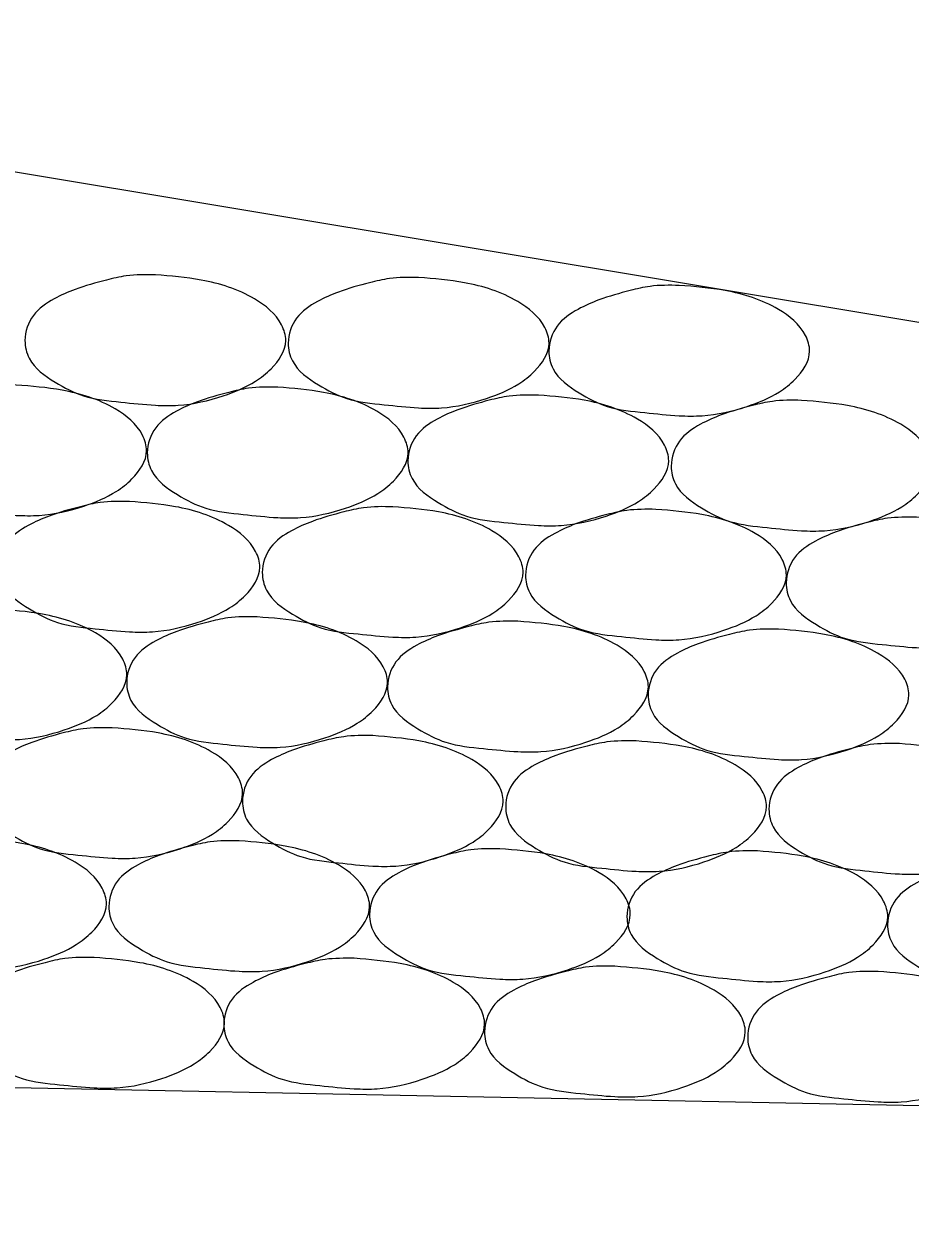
# Model space of a CAD drawing. Extents: x 60325 to 61047, y 53669 to 53767.
# Drawn here: x 60617.619 to 60618.681, y 53733.327 to 53734.751 of the extents above; entities that cross this region are included whole.
import ezdxf

# ---------------------------------------------------------------- set-up
doc = ezdxf.new("R2010")
doc.units = 0
doc.layers.add('R_Border Prem', color=7, linetype='Continuous')

msp = doc.modelspace()

# ---------------------------------------------------------------- linework, layer by layer
at = {"layer": 'R_Border Prem'}
for p in [(60616.5451, 53734.7512), (60571.5451, 53734.3978)]:
    msp.add_line(p, (60625.0911, 53733.3269), dxfattribs=at)
for points in [[(60617.7767, 53734.4503), (60617.8317, 53734.4441), (60617.8955, 53734.4216), (60617.928, 53734.3903), (60617.933, 53734.3716), (60617.9155, 53734.3378), (60617.8967, 53734.3228), (60617.858, 53734.3053), (60617.8042, 53734.2941), (60617.7767, 53734.2941), (60617.7355, 53734.2978), (60617.6905, 53734.3053), (60617.6567, 53734.3216), (60617.6255, 53734.3503), (60617.6205, 53734.3716), (60617.6305, 53734.4016), (60617.6555, 53734.4216), (60617.6805, 53734.4328), (60617.718, 53734.4441), (60617.7417, 53734.4491), (60617.7767, 53734.4503)], [(60618.0922, 53734.4472), (60618.1472, 53734.4409), (60618.211, 53734.4184), (60618.2435, 53734.3872), (60618.2485, 53734.3684), (60618.231, 53734.3347), (60618.2122, 53734.3197), (60618.1735, 53734.3022), (60618.1197, 53734.2909), (60618.0922, 53734.2909), (60618.051, 53734.2947), (60618.006, 53734.3022), (60617.9722, 53734.3184), (60617.941, 53734.3472), (60617.936, 53734.3684), (60617.946, 53734.3984), (60617.971, 53734.4184), (60617.996, 53734.4297), (60618.0335, 53734.4409), (60618.0572, 53734.4459), (60618.0922, 53734.4472)], [(60618.4045, 53734.4377), (60618.4595, 53734.4315), (60618.5233, 53734.409), (60618.5558, 53734.3777), (60618.5608, 53734.359), (60618.5433, 53734.3252), (60618.5245, 53734.3102), (60618.4858, 53734.2927), (60618.432, 53734.2815), (60618.4045, 53734.2815), (60618.3633, 53734.2852), (60618.3183, 53734.2927), (60618.2845, 53734.309), (60618.2533, 53734.3377), (60618.2483, 53734.359), (60618.2583, 53734.389), (60618.2833, 53734.409), (60618.3083, 53734.4202), (60618.3458, 53734.4315), (60618.3695, 53734.4365), (60618.4045, 53734.4377)], [(60617.6099, 53734.3183), (60617.6649, 53734.3121), (60617.7287, 53734.2896), (60617.7612, 53734.2583), (60617.7662, 53734.2396), (60617.7487, 53734.2058), (60617.7299, 53734.1908), (60617.6912, 53734.1733), (60617.6374, 53734.1621), (60617.6099, 53734.1621), (60617.5687, 53734.1658), (60617.5237, 53734.1733), (60617.4899, 53734.1896), (60617.4587, 53734.2183), (60617.4537, 53734.2396), (60617.4637, 53734.2696), (60617.4887, 53734.2896), (60617.5137, 53734.3008), (60617.5512, 53734.3121), (60617.5749, 53734.3171), (60617.6099, 53734.3183)], [(60617.9233, 53734.3157), (60617.9783, 53734.3094), (60618.0421, 53734.2869), (60618.0746, 53734.2557), (60618.0796, 53734.2369), (60618.0621, 53734.2032), (60618.0433, 53734.1882), (60618.0046, 53734.1707), (60617.9508, 53734.1594), (60617.9233, 53734.1594), (60617.8821, 53734.1632), (60617.8371, 53734.1707), (60617.8033, 53734.1869), (60617.7721, 53734.2157), (60617.7671, 53734.2369), (60617.7771, 53734.2669), (60617.8021, 53734.2869), (60617.8271, 53734.2982), (60617.8646, 53734.3094), (60617.8883, 53734.3144), (60617.9233, 53734.3157)], [(60618.2357, 53734.3062), (60618.2907, 53734.3), (60618.3544, 53734.2775), (60618.3869, 53734.2462), (60618.3919, 53734.2275), (60618.3744, 53734.1937), (60618.3557, 53734.1787), (60618.3169, 53734.1612), (60618.2632, 53734.15), (60618.2357, 53734.15), (60618.1944, 53734.1537), (60618.1494, 53734.1612), (60618.1157, 53734.1775), (60618.0844, 53734.2062), (60618.0794, 53734.2275), (60618.0894, 53734.2575), (60618.1144, 53734.2775), (60618.1394, 53734.2887), (60618.1769, 53734.3), (60618.2007, 53734.305), (60618.2357, 53734.3062)], [(60618.5511, 53734.2999), (60618.6061, 53734.2937), (60618.6699, 53734.2712), (60618.7024, 53734.2399), (60618.7074, 53734.2212), (60618.6899, 53734.1874), (60618.6711, 53734.1724), (60618.6324, 53734.1549), (60618.5786, 53734.1437), (60618.5511, 53734.1437), (60618.5099, 53734.1474), (60618.4649, 53734.1549), (60618.4311, 53734.1712), (60618.3999, 53734.1999), (60618.3949, 53734.2212), (60618.4049, 53734.2512), (60618.4299, 53734.2712), (60618.4549, 53734.2824), (60618.4924, 53734.2937), (60618.5161, 53734.2987), (60618.5511, 53734.2999)], [(60617.7457, 53734.1787), (60617.8007, 53734.1725), (60617.8644, 53734.15), (60617.8969, 53734.1187), (60617.9019, 53734.1), (60617.8844, 53734.0662), (60617.8657, 53734.0512), (60617.8269, 53734.0337), (60617.7732, 53734.0225), (60617.7457, 53734.0225), (60617.7044, 53734.0262), (60617.6594, 53734.0337), (60617.6257, 53734.05), (60617.5944, 53734.0787), (60617.5894, 53734.1), (60617.5994, 53734.13), (60617.6244, 53734.15), (60617.6494, 53734.1612), (60617.6869, 53734.1725), (60617.7107, 53734.1775), (60617.7457, 53734.1787)], [(60618.0612, 53734.1724), (60618.1162, 53734.1662), (60618.1799, 53734.1437), (60618.2124, 53734.1124), (60618.2174, 53734.0937), (60618.1999, 53734.0599), (60618.1812, 53734.0449), (60618.1424, 53734.0274), (60618.0887, 53734.0162), (60618.0612, 53734.0162), (60618.0199, 53734.0199), (60617.9749, 53734.0274), (60617.9412, 53734.0437), (60617.9099, 53734.0724), (60617.9049, 53734.0937), (60617.9149, 53734.1237), (60617.9399, 53734.1437), (60617.9649, 53734.1549), (60618.0024, 53734.1662), (60618.0262, 53734.1712), (60618.0612, 53734.1724)], [(60618.3766, 53734.1693), (60618.4316, 53734.163), (60618.4954, 53734.1405), (60618.5279, 53734.1093), (60618.5329, 53734.0905), (60618.5154, 53734.0568), (60618.4966, 53734.0418), (60618.4579, 53734.0243), (60618.4041, 53734.013), (60618.3766, 53734.013), (60618.3354, 53734.0168), (60618.2904, 53734.0243), (60618.2566, 53734.0405), (60618.2254, 53734.0693), (60618.2204, 53734.0905), (60618.2304, 53734.1205), (60618.2554, 53734.1405), (60618.2804, 53734.1518), (60618.3179, 53734.163), (60618.3416, 53734.168), (60618.3766, 53734.1693)], [(60618.689, 53734.1598), (60618.744, 53734.1536), (60618.8077, 53734.1311), (60618.8402, 53734.0998), (60618.8452, 53734.0811), (60618.8277, 53734.0473), (60618.809, 53734.0323), (60618.7702, 53734.0148), (60618.7165, 53734.0036), (60618.689, 53734.0036), (60618.6477, 53734.0073), (60618.6027, 53734.0148), (60618.569, 53734.0311), (60618.5377, 53734.0598), (60618.5327, 53734.0811), (60618.5427, 53734.1111), (60618.5677, 53734.1311), (60618.5927, 53734.1423), (60618.6302, 53734.1536), (60618.654, 53734.1586), (60618.689, 53734.1598)], [(60617.5864, 53734.0499), (60617.6414, 53734.0436), (60617.7051, 53734.0211), (60617.7376, 53733.9899), (60617.7426, 53733.9711), (60617.7251, 53733.9374), (60617.7064, 53733.9224), (60617.6676, 53733.9049), (60617.6139, 53733.8936), (60617.5864, 53733.8936), (60617.5451, 53733.8974), (60617.5001, 53733.9049), (60617.4664, 53733.9211), (60617.4351, 53733.9499), (60617.4301, 53733.9711), (60617.4401, 53734.0011), (60617.4651, 53734.0211), (60617.4901, 53734.0324), (60617.5276, 53734.0436), (60617.5514, 53734.0486), (60617.5864, 53734.0499)], [(60617.8987, 53734.0404), (60617.9537, 53734.0342), (60618.0174, 53734.0117), (60618.0499, 53733.9804), (60618.0549, 53733.9617), (60618.0374, 53733.9279), (60618.0187, 53733.9129), (60617.9799, 53733.8954), (60617.9262, 53733.8842), (60617.8987, 53733.8842), (60617.8574, 53733.8879), (60617.8124, 53733.8954), (60617.7787, 53733.9117), (60617.7474, 53733.9404), (60617.7424, 53733.9617), (60617.7524, 53733.9917), (60617.7774, 53734.0117), (60617.8024, 53734.0229), (60617.8399, 53734.0342), (60617.8637, 53734.0392), (60617.8987, 53734.0404)], [(60618.2113, 53734.0351), (60618.2663, 53734.0289), (60618.33, 53734.0064), (60618.3625, 53733.9751), (60618.3675, 53733.9564), (60618.35, 53733.9226), (60618.3313, 53733.9076), (60618.2925, 53733.8901), (60618.2388, 53733.8789), (60618.2113, 53733.8789), (60618.17, 53733.8826), (60618.125, 53733.8901), (60618.0913, 53733.9064), (60618.06, 53733.9351), (60618.055, 53733.9564), (60618.065, 53733.9864), (60618.09, 53734.0064), (60618.115, 53734.0176), (60618.1525, 53734.0289), (60618.1763, 53734.0339), (60618.2113, 53734.0351)], [(60618.5236, 53734.0257), (60618.5786, 53734.0194), (60618.6423, 53733.9969), (60618.6748, 53733.9657), (60618.6798, 53733.9469), (60618.6623, 53733.9132), (60618.6436, 53733.8982), (60618.6048, 53733.8807), (60618.5511, 53733.8694), (60618.5236, 53733.8694), (60618.4823, 53733.8732), (60618.4373, 53733.8807), (60618.4036, 53733.8969), (60618.3723, 53733.9257), (60618.3673, 53733.9469), (60618.3773, 53733.9769), (60618.4023, 53733.9969), (60618.4273, 53734.0082), (60618.4648, 53734.0194), (60618.4886, 53734.0244), (60618.5236, 53734.0257)], [(60617.7251, 53733.9075), (60617.7801, 53733.9013), (60617.8438, 53733.8788), (60617.8763, 53733.8475), (60617.8813, 53733.8288), (60617.8638, 53733.795), (60617.8451, 53733.78), (60617.8063, 53733.7625), (60617.7526, 53733.7513), (60617.7251, 53733.7513), (60617.6838, 53733.755), (60617.6388, 53733.7625), (60617.6051, 53733.7788), (60617.5738, 53733.8075), (60617.5688, 53733.8288), (60617.5788, 53733.8588), (60617.6038, 53733.8788), (60617.6288, 53733.89), (60617.6663, 53733.9013), (60617.6901, 53733.9063), (60617.7251, 53733.9075)], [(60618.0374, 53733.8981), (60618.0924, 53733.8918), (60618.1561, 53733.8693), (60618.1886, 53733.8381), (60618.1936, 53733.8193), (60618.1761, 53733.7856), (60618.1574, 53733.7706), (60618.1186, 53733.7531), (60618.0649, 53733.7418), (60618.0374, 53733.7418), (60617.9961, 53733.7456), (60617.9511, 53733.7531), (60617.9174, 53733.7693), (60617.8861, 53733.7981), (60617.8811, 53733.8193), (60617.8911, 53733.8493), (60617.9161, 53733.8693), (60617.9411, 53733.8806), (60617.9786, 53733.8918), (60618.0024, 53733.8968), (60618.0374, 53733.8981)], [(60618.3528, 53733.8917), (60618.4078, 53733.8855), (60618.4716, 53733.863), (60618.5041, 53733.8317), (60618.5091, 53733.813), (60618.4916, 53733.7792), (60618.4728, 53733.7642), (60618.4341, 53733.7467), (60618.3803, 53733.7355), (60618.3528, 53733.7355), (60618.3116, 53733.7392), (60618.2666, 53733.7467), (60618.2328, 53733.763), (60618.2016, 53733.7917), (60618.1966, 53733.813), (60618.2066, 53733.843), (60618.2316, 53733.863), (60618.2566, 53733.8742), (60618.2941, 53733.8855), (60618.3178, 53733.8905), (60618.3528, 53733.8917)], [(60618.6683, 53733.8886), (60618.7233, 53733.8823), (60618.7871, 53733.8598), (60618.8196, 53733.8286), (60618.8246, 53733.8098), (60618.8071, 53733.7761), (60618.7883, 53733.7611), (60618.7496, 53733.7436), (60618.6958, 53733.7323), (60618.6683, 53733.7323), (60618.6271, 53733.7361), (60618.5821, 53733.7436), (60618.5483, 53733.7598), (60618.5171, 53733.7886), (60618.5121, 53733.8098), (60618.5221, 53733.8398), (60618.5471, 53733.8598), (60618.5721, 53733.8711), (60618.6096, 53733.8823), (60618.6333, 53733.8873), (60618.6683, 53733.8886)], [(60617.5618, 53733.7751), (60617.6168, 53733.7689), (60617.6806, 53733.7464), (60617.7131, 53733.7151), (60617.7181, 53733.6964), (60617.7006, 53733.6626), (60617.6818, 53733.6476), (60617.6431, 53733.6301), (60617.5893, 53733.6189), (60617.5618, 53733.6189), (60617.5206, 53733.6226), (60617.4756, 53733.6301), (60617.4418, 53733.6464), (60617.4106, 53733.6751), (60617.4056, 53733.6964), (60617.4156, 53733.7264), (60617.4406, 53733.7464), (60617.4656, 53733.7576), (60617.5031, 53733.7689), (60617.5268, 53733.7739), (60617.5618, 53733.7751)], [(60617.8773, 53733.772), (60617.9323, 53733.7657), (60617.996, 53733.7432), (60618.0285, 53733.712), (60618.0335, 53733.6932), (60618.016, 53733.6595), (60617.9973, 53733.6445), (60617.9585, 53733.627), (60617.9048, 53733.6157), (60617.8773, 53733.6157), (60617.836, 53733.6195), (60617.791, 53733.627), (60617.7573, 53733.6432), (60617.726, 53733.672), (60617.721, 53733.6932), (60617.731, 53733.7232), (60617.756, 53733.7432), (60617.781, 53733.7545), (60617.8185, 53733.7657), (60617.8423, 53733.7707), (60617.8773, 53733.772)], [(60618.1896, 53733.7625), (60618.2446, 53733.7563), (60618.3084, 53733.7338), (60618.3409, 53733.7025), (60618.3459, 53733.6838), (60618.3284, 53733.65), (60618.3096, 53733.635), (60618.2709, 53733.6175), (60618.2171, 53733.6063), (60618.1896, 53733.6063), (60618.1484, 53733.61), (60618.1034, 53733.6175), (60618.0696, 53733.6338), (60618.0384, 53733.6625), (60618.0334, 53733.6838), (60618.0434, 53733.7138), (60618.0684, 53733.7338), (60618.0934, 53733.745), (60618.1309, 53733.7563), (60618.1546, 53733.7613), (60618.1896, 53733.7625)], [(60618.4982, 53733.7599), (60618.5532, 53733.7536), (60618.6169, 53733.7311), (60618.6494, 53733.6999), (60618.6544, 53733.6811), (60618.6369, 53733.6474), (60618.6182, 53733.6324), (60618.5794, 53733.6149), (60618.5257, 53733.6036), (60618.4982, 53733.6036), (60618.4569, 53733.6074), (60618.4119, 53733.6149), (60618.3782, 53733.6311), (60618.3469, 53733.6599), (60618.3419, 53733.6811), (60618.3519, 53733.7111), (60618.3769, 53733.7311), (60618.4019, 53733.7424), (60618.4394, 53733.7536), (60618.4632, 53733.7586), (60618.4982, 53733.7599)], [(60618.8105, 53733.7504), (60618.8655, 53733.7441), (60618.9292, 53733.7216), (60618.9617, 53733.6904), (60618.9667, 53733.6716), (60618.9492, 53733.6379), (60618.9305, 53733.6229), (60618.8917, 53733.6054), (60618.838, 53733.5941), (60618.8105, 53733.5941), (60618.7692, 53733.5979), (60618.7242, 53733.6054), (60618.6905, 53733.6216), (60618.6592, 53733.6504), (60618.6542, 53733.6716), (60618.6642, 53733.7016), (60618.6892, 53733.7216), (60618.7142, 53733.7329), (60618.7517, 53733.7441), (60618.7755, 53733.7491), (60618.8105, 53733.7504)], [(60617.7033, 53733.6322), (60617.7583, 53733.626), (60617.822, 53733.6035), (60617.8545, 53733.5722), (60617.8595, 53733.5535), (60617.842, 53733.5197), (60617.8233, 53733.5047), (60617.7845, 53733.4872), (60617.7308, 53733.476), (60617.7033, 53733.476), (60617.662, 53733.4797), (60617.617, 53733.4872), (60617.5833, 53733.5035), (60617.552, 53733.5322), (60617.547, 53733.5535), (60617.557, 53733.5835), (60617.582, 53733.6035), (60617.607, 53733.6147), (60617.6445, 53733.626), (60617.6683, 53733.631), (60617.7033, 53733.6322)], [(60618.0151, 53733.6312), (60618.0701, 53733.6249), (60618.1338, 53733.6024), (60618.1663, 53733.5712), (60618.1713, 53733.5524), (60618.1538, 53733.5187), (60618.1351, 53733.5037), (60618.0963, 53733.4862), (60618.0426, 53733.4749), (60618.0151, 53733.4749), (60617.9738, 53733.4787), (60617.9288, 53733.4862), (60617.8951, 53733.5024), (60617.8638, 53733.5312), (60617.8588, 53733.5524), (60617.8688, 53733.5824), (60617.8938, 53733.6024), (60617.9188, 53733.6137), (60617.9563, 53733.6249), (60617.9801, 53733.6299), (60618.0151, 53733.6312)], [(60618.3274, 53733.6217), (60618.3824, 53733.6155), (60618.4462, 53733.593), (60618.4787, 53733.5617), (60618.4837, 53733.543), (60618.4662, 53733.5092), (60618.4474, 53733.4942), (60618.4087, 53733.4767), (60618.3549, 53733.4655), (60618.3274, 53733.4655), (60618.2862, 53733.4692), (60618.2412, 53733.4767), (60618.2074, 53733.493), (60618.1762, 53733.5217), (60618.1712, 53733.543), (60618.1812, 53733.573), (60618.2062, 53733.593), (60618.2312, 53733.6042), (60618.2687, 53733.6155), (60618.2924, 53733.6205), (60618.3274, 53733.6217)], [(60618.6429, 53733.6154), (60618.6979, 53733.6092), (60618.7616, 53733.5867), (60618.7941, 53733.5554), (60618.7991, 53733.5367), (60618.7816, 53733.5029), (60618.7629, 53733.4879), (60618.7241, 53733.4704), (60618.6704, 53733.4592), (60618.6429, 53733.4592), (60618.6016, 53733.4629), (60618.5566, 53733.4704), (60618.5229, 53733.4867), (60618.4916, 53733.5154), (60618.4866, 53733.5367), (60618.4966, 53733.5667), (60618.5216, 53733.5867), (60618.5466, 53733.5979), (60618.5841, 53733.6092), (60618.6079, 53733.6142), (60618.6429, 53733.6154)]]:
    msp.add_spline(points, degree=3, dxfattribs=at)

doc.saveas('drawing.dxf')
